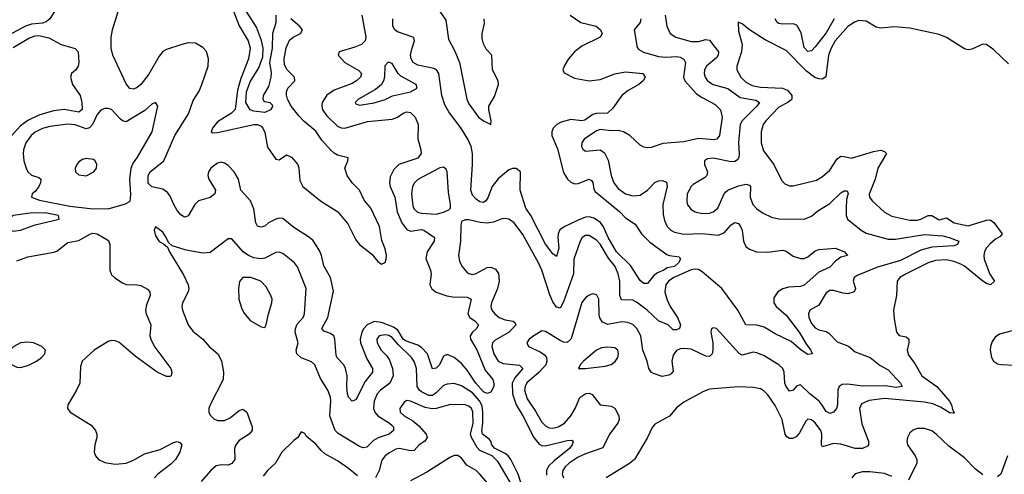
# Model space of a CAD drawing. Header units: inches. Extents: x 1694797 to 1849917, y 907313 to 1017959.
# Tile 726 of 834: x 1794345 to 1799748, y 986668 to 989166. Entities that reach past the tile are written whole.
import ezdxf

# ---------------------------------------------------------------- set-up
doc = ezdxf.new("R2010")
doc.units = ezdxf.units.IN
doc.header["$MEASUREMENT"] = 0
doc.layers.add('B7998', color=7, linetype='Continuous')

msp = doc.modelspace()

# ---------------------------------------------------------------- linework, layer by layer
at = {"layer": 'B7998', "color": 5}
for points, elevation in [([(1794310, 989480.1), (1794390, 989477.5), (1794415.6, 989470), (1794433.8, 989450), (1794438.3, 989430), (1794436.9, 989390), (1794441.2, 989381.2), (1794470, 989352.2), (1794501.8, 989310), (1794553.5, 989290), (1794565.6, 989270), (1794560.4, 989250), (1794510.1, 989169.9), (1794490, 989153.3), (1794470, 989145.7), (1794410, 989140.4), (1794377.3, 989130), (1794281.5, 989078.5)], 620), ([(1795495.7, 989270), (1795550, 989131.7), (1795599, 989050), (1795610.3, 989010), (1795600.3, 988950), (1795557.9, 988842.1), (1795541.2, 988778.8), (1795527.7, 988672.3), (1795507.9, 988652.1), (1795430, 988603.8), (1795402.4, 988570), (1795395.6, 988550), (1795405.1, 988545.1), (1795430, 988545.2), (1795630, 988590.8), (1795650, 988589.5), (1795670, 988580.4), (1795679.7, 988570), (1795690, 988546.2), (1795704.7, 988464.7), (1795750, 988399.8), (1795770, 988396), (1795810, 988423.1), (1795836.4, 988410), (1795871.5, 988370), (1795877.5, 988350), (1795882.7, 988282.7), (1795898.4, 988250), (1795995, 988170), (1796090.9, 988110.9), (1796145, 988045), (1796190, 987956.2), (1796209.4, 987930), (1796277.7, 987877.7), (1796310, 987838), (1796330, 987823.5), (1796350, 987832.3), (1796356.9, 987850), (1796357.5, 987870), (1796350, 987907.7), (1796332.7, 987952.7), (1796320.1, 988030), (1796271.3, 988130), (1796234.6, 988174.6), (1796210.1, 988230), (1796169.3, 988269.3), (1796142.6, 988310), (1796129.6, 988350), (1796145.8, 988390), (1796147, 988407), (1796090, 988421.9), (1796070, 988432.5), (1796050, 988450.9), (1796003.8, 988503.8), (1795970, 988552.5), (1795905.8, 988605.8), (1795877.1, 988637.1), (1795835, 988690), (1795814.7, 988730), (1795809.6, 988750.4), (1795808.7, 988770), (1795815.9, 988790), (1795855.2, 988830), (1795853.4, 988850), (1795812.3, 988890), (1795798.4, 988918.4), (1795796.1, 988950), (1795808.3, 989011.7), (1795826.1, 989053.9), (1795845.8, 989070), (1795885.8, 989090), (1795897.1, 989110), (1795880.1, 989130), (1795832.8, 989170)], 580), ([(1795751, 989190), (1795750.9, 989149.1), (1795733.2, 989090), (1795731.4, 989010), (1795716.4, 988930), (1795725.6, 988874.4), (1795724.2, 988850), (1795710, 988799), (1795680.7, 988750), (1795678.8, 988730), (1795682.5, 988722.5), (1795690, 988716), (1795718, 988710), (1795730, 988698), (1795732, 988688), (1795722, 988670), (1795690, 988655.4), (1795630, 988662.4), (1795610, 988669.8), (1795586, 988710), (1795589.9, 988769.9), (1795610, 988823.9), (1795658.1, 988901.9), (1795678.7, 988961.3), (1795681.5, 989010), (1795672, 989052), (1795644.3, 989124.3), (1795576.9, 989230)], 560), ([(1796221.9, 989190), (1796244.6, 989070), (1796240.5, 989050), (1796221.2, 989030), (1796185.1, 989014.9), (1796098.4, 988990), (1796093.1, 988970), (1796128.6, 988930), (1796206, 988886), (1796220.2, 988870), (1796215.7, 988850), (1796194.3, 988830), (1796170, 988815.6), (1796070, 988778.9), (1796030, 988750.9), (1796004.2, 988710), (1796002.4, 988690), (1796007.7, 988670), (1796030, 988638.4), (1796090, 988581.5), (1796110, 988571.2), (1796130, 988569.2), (1796253.7, 988606.3), (1796390, 988619.9), (1796418.4, 988630), (1796450, 988652.7), (1796470, 988660.1), (1796490, 988656), (1796514.9, 988630), (1796531.9, 988590), (1796530.6, 988510.6), (1796547, 988450), (1796547.7, 988430), (1796530, 988405.3), (1796426.5, 988370), (1796397.7, 988342.3), (1796378.3, 988301.7), (1796374.8, 988270), (1796377.5, 988250), (1796404.6, 988190), (1796416.5, 988110), (1796441.7, 988050), (1796470, 988012.5), (1796490, 988004.4), (1796550, 988013.1), (1796563.1, 988010), (1796620.9, 987970), (1796619.2, 987950), (1796581.9, 987890), (1796573.7, 987853.6), (1796599.5, 987790), (1796602.9, 987770), (1796595.9, 987710), (1796607.3, 987687.3), (1796630, 987669.3), (1796689, 987649), (1796722.6, 987642.6), (1796800.7, 987640.7), (1796822, 987630), (1796803.7, 987550), (1796814.4, 987530), (1796845.3, 987510), (1796863.2, 987490), (1796852.4, 987470), (1796830.2, 987450), (1796817, 987430), (1796818.7, 987410), (1796853.1, 987353.1), (1796900, 987240), (1796940.9, 987190), (1796947.8, 987170), (1796946.9, 987150), (1796930, 987120.5), (1796910, 987111.9), (1796890, 987121.2), (1796847.8, 987170), (1796800.6, 987240.6), (1796770, 987277.5), (1796730, 987309.3), (1796690, 987325.8), (1796670, 987318.2), (1796649.3, 987270), (1796630, 987251.6), (1796610, 987247.8), (1796583.8, 987330), (1796550, 987366), (1796530, 987377.7), (1796461.9, 987401.9), (1796450, 987411.2), (1796419.7, 987459.7), (1796396.7, 987476.7), (1796330, 987501.7), (1796290, 987507.6), (1796252.4, 987490), (1796234.1, 987470), (1796223.4, 987450), (1796212.9, 987410), (1796216, 987390), (1796250, 987302), (1796281, 987250), (1796281.5, 987230), (1796240.9, 987179.1), (1796190, 987076.9), (1796170, 987071.1), (1796150, 987093), (1796144.9, 987110), (1796140.4, 987150), (1796142.7, 987210), (1796133.2, 987250), (1796123.8, 987270), (1796087.6, 987307.6), (1796082.1, 987322.1), (1796074.1, 987410), (1796068.7, 987428.7), (1796050, 987442.6), (1796014.6, 987454.6), (1796003.7, 987470), (1796035.2, 987530), (1796066.3, 987673.7), (1796050.4, 987750.4), (1796013.6, 987813.6), (1796001.1, 987870), (1795990, 987897.7), (1795953.8, 987953.8), (1795930, 987973.7), (1795850, 988023.9), (1795790, 988073), (1795770, 988075.6), (1795750, 988070.6), (1795711.4, 988050), (1795690, 988032.2), (1795670, 988025.7), (1795650, 988032), (1795640.2, 988050), (1795630, 988127), (1795612.5, 988170), (1795558.3, 988230), (1795545.1, 988290), (1795522.4, 988330), (1795490, 988365.1), (1795470, 988378.2), (1795450, 988382.4), (1795430, 988376.8), (1795393.8, 988350), (1795381.7, 988330), (1795377.1, 988310), (1795382.3, 988290), (1795420.3, 988230), (1795416.4, 988210), (1795390.1, 988189.8), (1795326.5, 988170), (1795306.2, 988150), (1795270, 988088), (1795257, 988083), (1795250, 988081.5), (1795230, 988093.8), (1795210, 988118.5), (1795190.3, 988150.3), (1795170, 988200.5), (1795157.3, 988217.3), (1795130, 988234.7), (1795070, 988247.8), (1795050, 988268.5), (1795049.9, 988310), (1795060.5, 988330), (1795135.8, 988390), (1795197.3, 988530), (1795271.1, 988648.9), (1795297.3, 988722.7), (1795330, 988773.4), (1795345.4, 988810), (1795379.9, 988910), (1795381.5, 988950), (1795370, 988991.3), (1795350, 989013.7), (1795310, 989036.8), (1795270, 989038.2), (1795230, 989027.9), (1795150, 989002.4), (1795130, 988990.9), (1795110, 988964.7), (1795053.9, 988866.1), (1795010.7, 988810), (1794990, 988793.4), (1794970, 988783.9), (1794950, 988787.1), (1794930, 988813.5), (1794856.3, 988970), (1794847.4, 989010), (1794846.8, 989070), (1794854.5, 989110), (1794886.4, 989210)], 620), ([(1797365.3, 989190), (1797423.7, 989150), (1797508.5, 989130), (1797531.5, 989110), (1797541.1, 989090), (1797530.3, 989070), (1797430, 989020.2), (1797388.8, 988990), (1797356.8, 988950), (1797332.4, 988910), (1797324.7, 988890), (1797333.3, 988873.3), (1797390, 988844.3), (1797470, 988829), (1797530, 988836.3), (1797610, 988868.5), (1797670, 988879.2), (1797764, 988870), (1797777.8, 988850), (1797766, 988830), (1797742.2, 988810), (1797683.1, 988776.9), (1797649.8, 988750.2), (1797600.6, 988679.4), (1797570, 988652.7), (1797510, 988650.5), (1797490, 988645), (1797446, 988614), (1797430, 988611), (1797370, 988616.7), (1797316.9, 988603.1), (1797292.2, 988590), (1797272.9, 988570), (1797264.7, 988550), (1797264.6, 988530), (1797295.7, 988455.7), (1797330, 988326), (1797350.2, 988290), (1797370, 988273.2), (1797390, 988264.6), (1797410, 988265.1), (1797470, 988290.1), (1797483, 988283), (1797490, 988270.6), (1797495, 988235), (1797502.9, 988222.9), (1797638.3, 988110), (1797670, 988076.8), (1797723.2, 988043.2), (1797758, 987990), (1797802.9, 987942.9), (1797896.5, 987876.5), (1797910.3, 987870.3), (1797963, 987863), (1797970.2, 987850), (1797960.7, 987830), (1797939, 987810), (1797897.2, 987802.8), (1797880.3, 987790), (1797845.2, 987774.8), (1797822.1, 987757.9), (1797790, 987716.1), (1797770, 987717.4), (1797750, 987734), (1797696, 987816), (1797619.6, 987890), (1797573.5, 987970), (1797548.6, 988028.6), (1797532, 988052), (1797496.3, 988076.3), (1797470, 988082.6), (1797450, 988080.1), (1797410, 988064.5), (1797332, 988028), (1797308.8, 988011.2), (1797299.6, 987990), (1797297.7, 987970), (1797303, 987910), (1797290, 987865.1), (1797270, 987879.3), (1797230, 987932.5), (1797150.3, 988090), (1797123.2, 988130), (1797092.3, 988230), (1797092.8, 988330), (1797070, 988348.5), (1797050, 988348.7), (1797030, 988341.4), (1796970, 988292.4), (1796937, 988250), (1796913.6, 988186.4), (1796902.3, 988170), (1796890, 988162), (1796870, 988165.8), (1796850, 988179.8), (1796830, 988201.8), (1796819.9, 988230), (1796829.4, 988370), (1796829.4, 988430), (1796823.2, 988470), (1796804.9, 988510), (1796770, 988566.8), (1796700.2, 988660.2), (1796677.5, 988697.5), (1796661.6, 988750), (1796645.9, 988870), (1796632.3, 988890), (1796617.9, 988897.9), (1796530, 988916.4), (1796505.2, 988930), (1796493.2, 988950), (1796490.4, 988970), (1796496.4, 989003.6), (1796512.2, 989050), (1796507.8, 989067.8), (1796418.3, 989098.2), (1796404.5, 989110), (1796393.6, 989130), (1796392.6, 989170)], 620), ([(1796650.5, 989210), (1796682.7, 989162.7), (1796698, 989058), (1796733.6, 988993.6), (1796759.2, 988930), (1796799, 988730), (1796810, 988703.4), (1796863.4, 988630), (1796890, 988609.3), (1796930, 988589.8), (1796933, 988610), (1796919, 988670), (1796919.5, 988690), (1796950, 988743.7), (1796973, 988810), (1796970.4, 988830), (1796940.3, 988890), (1796935.3, 988970), (1796904.5, 989004.5), (1796890, 989033.4), (1796882.2, 989062.2), (1796882.4, 989090), (1796895, 989145), (1796894.3, 989170)], 580), ([(1797887, 989190), (1797896.6, 989130), (1797915.3, 989090), (1797946.4, 989070), (1798030, 989046.2), (1798070, 989046.4), (1798110, 989057.4), (1798130, 989052.8), (1798179.8, 988990), (1798178.3, 988970), (1798170, 988957.7), (1798113.7, 988910), (1798102.9, 988890), (1798100.8, 988870), (1798105.8, 988850), (1798119.4, 988830), (1798150, 988809.1), (1798230, 988788.1), (1798298.1, 988738.1), (1798384.3, 988724.3), (1798404.7, 988710), (1798390.1, 988690), (1798309.8, 988610.2), (1798299.4, 988590), (1798288.8, 988491.2), (1798293.2, 988426.8), (1798291.5, 988408.5), (1798284.1, 988395.9), (1798270, 988386.1), (1798250, 988385.5), (1798150, 988405.8), (1798119.4, 988400.6), (1798103.7, 988390), (1798102.8, 988370), (1798119.1, 988330), (1798115.3, 988310), (1798102.3, 988297.7), (1798039.7, 988260.3), (1798029.4, 988250), (1798008.6, 988210), (1798005.2, 988165.2), (1798010, 988148.7), (1798030, 988123.9), (1798050.8, 988110.8), (1798090, 988101.6), (1798130, 988102.7), (1798150, 988109.4), (1798175.5, 988130), (1798209.8, 988210), (1798219.1, 988220.9), (1798231.3, 988230), (1798290, 988252.7), (1798330, 988262.3), (1798350, 988256.9), (1798356.1, 988250), (1798353, 988190), (1798368.8, 988150), (1798390, 988126.7), (1798423.8, 988103.8), (1798470, 988081.7), (1798510, 988072.4), (1798650, 988070.2), (1798690, 988086), (1798724, 988116), (1798790, 988155.6), (1798850, 988215), (1798870, 988226.3), (1798885.5, 988225.5), (1798890.9, 988210.9), (1798882.6, 988177.4), (1798879.9, 988130), (1798881, 988090), (1798887, 988070), (1798961.8, 988010), (1798990, 987992.9), (1799110, 987959.3), (1799150, 987960.3), (1799310, 987985.1), (1799410, 987977.8), (1799444.9, 987970), (1799498.5, 987950), (1799490.3, 987930), (1799470, 987923.7), (1799350, 987916.6), (1799290, 987899.6), (1799177.4, 987842.6), (1799052.8, 987807.2), (1798940.3, 987759.7), (1798924.2, 987750), (1798918, 987730), (1798931, 987690), (1798923.6, 987670), (1798890, 987659.9), (1798862.8, 987662.8), (1798810, 987678.1), (1798790, 987678.4), (1798770, 987665.1), (1798730, 987597.8), (1798681.1, 987570), (1798673, 987550), (1798675.9, 987530), (1798690, 987496.5), (1798710, 987473.5), (1798730, 987462.1), (1798770, 987452.7), (1798784.6, 987444.6), (1798830, 987397.1), (1798892.9, 987372.9), (1798930, 987340.6), (1799012.2, 987310), (1799066.8, 987266.8), (1799110, 987242.3), (1799177.8, 987170), (1799188.2, 987150), (1799155, 987145), (1799093.7, 987153.7), (1798970, 987152.1), (1798890, 987164.5), (1798858.4, 987161.6), (1798842.2, 987150), (1798833.8, 987130), (1798833.1, 987050), (1798827.1, 987030), (1798810, 987010.6), (1798790, 987002.8), (1798770, 987012.7), (1798749.2, 987049.2), (1798731.3, 987070), (1798680.3, 987110), (1798630, 987160.4), (1798610, 987153.7), (1798590, 987131.2), (1798570, 987124.4), (1798550, 987151.1), (1798543.2, 987170), (1798539.5, 987230), (1798533.5, 987250), (1798510.9, 987270), (1798430, 987318.7), (1798390, 987335.9), (1798370, 987339), (1798310, 987323.7), (1798292.5, 987332.5), (1798168, 987470), (1798150, 987474), (1798142.8, 987470), (1798139.1, 987460.9), (1798137.1, 987450), (1798148.5, 987390), (1798149.3, 987350), (1798144.4, 987330), (1798130, 987316.4), (1798110, 987318.4), (1798030, 987356), (1797990, 987360.4), (1797970, 987357.5), (1797950, 987349.1), (1797930, 987323.5), (1797924.2, 987290), (1797930, 987235.3), (1797919.3, 987220.7), (1797906.6, 987213.4), (1797870, 987206.4), (1797822.6, 987222.6), (1797809.8, 987230), (1797797.3, 987250), (1797788.4, 987290), (1797764.5, 987350), (1797752.9, 987430), (1797732.4, 987470), (1797710, 987491.5), (1797683, 987503), (1797650, 987505.5), (1797572.3, 987492.3), (1797544, 987504), (1797528.7, 987528.7), (1797525, 987545), (1797523.1, 987630), (1797512.9, 987652.9), (1797498.9, 987658.9), (1797490, 987660.5), (1797470, 987652.8), (1797450, 987637.2), (1797430, 987612.3), (1797375.3, 987424.7), (1797369.5, 987410.5), (1797350, 987392.7), (1797330, 987394.5), (1797310, 987402.9), (1797230, 987452.1), (1797210, 987456.9), (1797165.7, 987430), (1797141.1, 987410), (1797127.4, 987390), (1797138, 987370), (1797201.6, 987341.6), (1797224.5, 987324.5), (1797235, 987310), (1797238.4, 987290), (1797231.4, 987270), (1797195, 987230), (1797128.7, 987171.3), (1797118, 987150), (1797115.9, 987130), (1797130, 987083.2), (1797175.9, 987015.9), (1797210, 986955.8), (1797230, 986934.1), (1797250, 986923.4), (1797270, 986921.9), (1797300.4, 986930), (1797334.5, 986950), (1797370, 986990.2), (1797393.3, 987030), (1797419.1, 987090), (1797451.8, 987111.8), (1797470, 987114.2), (1797486.6, 987106.6), (1797530.2, 987050.2), (1797590, 987042.9), (1797610, 987032.8), (1797632.8, 986990), (1797635.2, 986970), (1797628.1, 986950), (1797582.3, 986890), (1797545.6, 986814.4), (1797450, 986781.9), (1797410, 986762.5), (1797359.8, 986730), (1797338.4, 986710), (1797325.8, 986690), (1797321.4, 986670), (1797329.4, 986650)], 660), ([(1797753.4, 989170), (1797749.3, 989150), (1797716.3, 989110), (1797733.7, 989013.7), (1797742.3, 989002.3), (1797767.3, 988987.3), (1797850, 988964.2), (1797890, 988959.1), (1797950, 988963.2), (1797970, 988960.2), (1797989.4, 988949.4), (1797998.4, 988930), (1797988.2, 988850), (1797994.2, 988830), (1798059.2, 988759.2), (1798090, 988737.5), (1798160.8, 988700.7), (1798191, 988670), (1798200.1, 988630), (1798184.7, 988530), (1798170.4, 988509.6), (1798154.5, 988505.5), (1798070, 988512.3), (1797990, 988494), (1797875, 988485), (1797810, 988463.7), (1797790, 988461.7), (1797770, 988465), (1797750, 988476.8), (1797693.7, 988530), (1797659.1, 988550), (1797630, 988557.3), (1797590, 988555.6), (1797530, 988562.6), (1797510, 988554.5), (1797443.1, 988510), (1797428.9, 988490), (1797427.4, 988470), (1797434.7, 988454.7), (1797450, 988444.2), (1797530, 988450.9), (1797554.8, 988434.8), (1797574.5, 988394.5), (1797590.6, 988310.6), (1797606, 988270), (1797630, 988238), (1797670, 988209.5), (1797710, 988197.5), (1797750, 988201.2), (1797790, 988228.7), (1797830, 988271), (1797850, 988279.8), (1797870, 988281.7), (1797893.4, 988273.4), (1797898, 988250), (1797873.7, 988150), (1797875.2, 988095.2), (1797883, 988063), (1797898.4, 988030), (1797917.8, 988010), (1797938.6, 987998.6), (1797990, 987987.9), (1798088.6, 987991.4), (1798177.1, 987982.9), (1798210, 987995.7), (1798250, 988038.4), (1798270, 988052.2), (1798290, 988045.7), (1798300.2, 988030), (1798308.7, 988008.7), (1798317.5, 987950), (1798330, 987919.5), (1798350, 987905.2), (1798387.3, 987890), (1798450, 987889.4), (1798530, 987900.2), (1798550, 987893.6), (1798590, 987866.5), (1798630, 987853.2), (1798650, 987854.2), (1798670, 987863.6), (1798710, 987896.9), (1798730, 987904.2), (1798822, 987910), (1798870.4, 987890), (1798886.8, 987870), (1798850, 987860.4), (1798820.9, 987839.1), (1798790, 987805.5), (1798730, 987779.1), (1798650, 987706.8), (1798630, 987700.8), (1798563.1, 987696.9), (1798532, 987688), (1798504.6, 987670), (1798482.8, 987637.2), (1798483.5, 987610), (1798496.2, 987590), (1798550, 987543.2), (1798622.8, 987450), (1798662, 987382), (1798686.4, 987350), (1798692.7, 987330), (1798670, 987326.6), (1798633.3, 987350), (1798577.8, 987397.8), (1798490, 987439.8), (1798430, 987476.4), (1798390, 987487.5), (1798330, 987489.7), (1798286.4, 987570), (1798197.5, 987690), (1798090, 987781.2), (1798070, 987793.2), (1798050, 987796.3), (1798030, 987792), (1797935, 987750), (1797905, 987730), (1797890.7, 987710), (1797884.9, 987670), (1797895.7, 987630), (1797914, 987590), (1797955.5, 987530), (1797970.7, 987490), (1797964.9, 987470), (1797950, 987462.2), (1797930, 987462), (1797903.5, 987490), (1797850, 987512.5), (1797787.9, 987570), (1797730, 987615), (1797710, 987625.2), (1797646.9, 987626.9), (1797638.6, 987650), (1797637.4, 987730), (1797628.4, 987770), (1797612.8, 987810), (1797576.5, 987856.5), (1797530, 987932.3), (1797510, 987955.3), (1797470, 987979.8), (1797450, 987979.8), (1797432.2, 987970), (1797420.2, 987950), (1797386, 987850), (1797384.4, 987770), (1797330, 987615.4), (1797310, 987581.7), (1797290, 987586.4), (1797270, 987615.1), (1797254, 987654), (1797210.4, 987790), (1797192.6, 987830), (1797105.2, 987985.2), (1797058.2, 988050), (1797030, 988070.8), (1797010, 988074.6), (1796990, 988071.5), (1796945.7, 988054.3), (1796910, 988048.9), (1796871.3, 988051.3), (1796810, 988066.2), (1796790, 988066.3), (1796770, 988057.2), (1796765.1, 988034.9), (1796764.2, 987950), (1796752.3, 987870), (1796758.6, 987838.6), (1796771, 987811), (1796799, 987779), (1796810, 987771.4), (1796830, 987767), (1796850, 987771), (1796910, 987804.3), (1796930, 987806.7), (1796956.2, 987796.2), (1796972, 987772), (1796976.1, 987730), (1796966.6, 987690), (1796933.2, 987610), (1796930.8, 987590), (1796936.1, 987570), (1796951.6, 987550), (1796976.3, 987530), (1797010, 987516.9), (1797052.7, 987510), (1797062.4, 987502.4), (1797067.5, 987490), (1797031.3, 987448.7), (1796953.8, 987406.2), (1796939.5, 987390), (1796935.3, 987370), (1796946.1, 987330), (1796971.2, 987290), (1796997.6, 987277.6), (1797088.3, 987268.4), (1797105.2, 987250), (1797061.6, 987198.4), (1797047.3, 987170), (1797049.4, 987110), (1797069.5, 987050), (1797106.8, 986990), (1797166.5, 986870), (1797195, 986835), (1797210, 986826.4), (1797230, 986825.4), (1797350, 986855), (1797375.3, 986855.3), (1797381.6, 986850), (1797376.8, 986830), (1797361.7, 986810), (1797277.1, 986742.9), (1797247.3, 986712.7), (1797236.4, 986690), (1797235.3, 986664.7)], 640), ([(1799770, 988923.9), (1799690, 989000.3), (1799650, 989028.6), (1799630, 989030.9), (1799570, 989004.4), (1799550, 989000.8), (1799530, 989004.8), (1799430, 989067), (1799390, 989083.7), (1799230, 989119.9), (1799145.6, 989125.6), (1799070, 989118.3), (1799045, 989125), (1798990, 989157.7), (1798950, 989161.8), (1798930, 989154.6), (1798890, 989128.2), (1798820.4, 989050), (1798798.1, 989010), (1798782.9, 988970), (1798768.1, 988851.9), (1798750, 988838.1), (1798730, 988840.3), (1798708.8, 988848.8), (1798662.1, 988882.1), (1798550, 988996.8), (1798434.9, 989054.9), (1798349.6, 989109.6), (1798310, 989142.7), (1798287.7, 989152.3), (1798290, 989102), (1798310.3, 989030), (1798306.2, 988990), (1798280.6, 988910), (1798280.9, 988890), (1798302.1, 988850), (1798330, 988823.3), (1798364.3, 988804.3), (1798410, 988795.4), (1798530.4, 988790.4), (1798557.8, 988777.8), (1798582.4, 988750), (1798582.5, 988730), (1798576.8, 988723.2), (1798560.2, 988710), (1798510, 988684.4), (1798438.6, 988610), (1798425.2, 988590), (1798412.8, 988550), (1798413.7, 988490), (1798426, 988446), (1798482.8, 988370), (1798525.1, 988285.1), (1798544, 988264), (1798570, 988252.8), (1798590, 988252.3), (1798716.5, 988283.5), (1798750, 988304.7), (1798790, 988339.7), (1798830, 988400.8), (1798850, 988415.5), (1798870, 988415), (1798910, 988404.4), (1799030, 988442.1), (1799070, 988448.4), (1799090, 988441.7), (1799100.9, 988430), (1799053.5, 988350), (1799039.8, 988290), (1799007, 988207), (1799008.9, 988190), (1799022.6, 988170), (1799090, 988108), (1799130, 988086.2), (1799230, 988065.1), (1799270, 988064.8), (1799290, 988070.1), (1799330, 988090.6), (1799350, 988090.7), (1799390, 988066.8), (1799430, 988077.3), (1799472.9, 988050), (1799550, 988033.9), (1799650, 988065.4), (1799670, 988065.9), (1799690, 988051.8), (1799735.3, 987990), (1799724.8, 987975.2), (1799699, 987961), (1799670, 987934.7), (1799648.3, 987910), (1799638.2, 987890), (1799634.6, 987870), (1799637.5, 987850), (1799668.3, 987768.3), (1799693.8, 987730), (1799672.2, 987710), (1799650, 987716.2), (1799630, 987728.7), (1799530, 987811), (1799510, 987822.9), (1799470, 987838.2), (1799430, 987846.4), (1799370, 987843.8), (1799330, 987831), (1799208.5, 987770), (1799174.9, 987750), (1799159.5, 987730), (1799156.1, 987650), (1799140.2, 987570), (1799143.1, 987523.1), (1799156.5, 987450), (1799171.5, 987431.5), (1799210, 987423.6), (1799223.6, 987410), (1799223.8, 987390), (1799215.1, 987350), (1799222.5, 987322.5), (1799257, 987277), (1799294.5, 987210), (1799378.4, 987150), (1799446.5, 987070), (1799458.2, 987050), (1799463.7, 987023.7), (1799472.3, 987007.7), (1799470, 987002), (1799466.8, 987006.8), (1799450, 987004.4), (1799397.3, 987037.3), (1799355.1, 987055.1), (1799310, 987064.8), (1799090, 987084.1), (1799005.7, 987074.3), (1798964.2, 987055.8), (1798953.2, 987030), (1798965.8, 986945.8), (1799002.2, 986850), (1799003.3, 986830), (1798997.2, 986822.7), (1798970, 986810.3), (1798930, 986809.9), (1798850, 986833.5), (1798810, 986838.4), (1798750, 986819.7), (1798744.2, 986830), (1798746.7, 986890), (1798740.2, 986910), (1798710, 986950.6), (1798690, 986967.2), (1798670, 986970.8), (1798659.4, 986960.6), (1798623.8, 986896.2), (1798605, 986875), (1798585.9, 986865.9), (1798570, 986865.7), (1798554.1, 986874.1), (1798544.7, 986890), (1798528.7, 986970), (1798490, 987046.9), (1798450, 987104.4), (1798430, 987124.7), (1798410, 987137.2), (1798370, 987145), (1798290, 987149), (1798130, 987135.5), (1798097.4, 987122.6), (1797990, 987065.1), (1797950, 987034.3), (1797910, 986987.1), (1797830, 986944.2), (1797815, 986925), (1797790.2, 986870), (1797718, 986750), (1797691.6, 986728.4), (1797563.1, 986650)], 680), ([(1798814, 989170), (1798770, 989093.1), (1798710, 989016.8), (1798690, 988994.5), (1798670, 988990.7), (1798650, 989012.3), (1798632.8, 989092.8), (1798610, 989134.8), (1798590, 989143.6), (1798530, 989140.2), (1798510, 989144.3), (1798501.4, 989150), (1798490.6, 989170)], 660), ([(1794310, 989013), (1794395.4, 989064.6), (1794430, 989077.3), (1794450, 989079.5), (1794506, 989066), (1794573, 989030), (1794650, 989008), (1794666.2, 988990), (1794670.1, 988929.9), (1794666, 988910), (1794651.2, 988888.8), (1794630.3, 988870), (1794623.5, 988850), (1794635, 988810), (1794677.5, 988750), (1794686.6, 988710), (1794688, 988672), (1794670, 988657.9), (1794590, 988672.2), (1794530, 988665.7), (1794450, 988640.7), (1794390, 988611.7), (1794350, 988583.1), (1794265.1, 988490)], 620), ([(1794330, 987842), (1794390, 987864), (1794532.1, 987887.9), (1794550, 987894.8), (1794610, 987941.1), (1794670, 987953.7), (1794730, 987987.8), (1794747.6, 987992.4), (1794770.2, 987990), (1794832.2, 987952.2), (1794840.2, 987930), (1794840.7, 987790), (1794850, 987764.4), (1794867, 987747), (1794910, 987719.6), (1794930, 987711.6), (1794990, 987710.2), (1795010, 987704.9), (1795046.2, 987686.2), (1795060.3, 987670), (1795061.8, 987650), (1795040.7, 987599.3), (1795036.3, 987570), (1795039, 987550), (1795064.3, 987490), (1795059.3, 987430), (1795066.3, 987406.3), (1795087.3, 987367.3), (1795173.8, 987250), (1795179.6, 987230), (1795176.4, 987210), (1795170, 987205.4), (1795150, 987205.5), (1795100.3, 987230), (1794978.4, 987318.4), (1794890, 987395), (1794870, 987402.6), (1794850, 987403.4), (1794830, 987398.2), (1794753.7, 987350), (1794687.7, 987290), (1794678.4, 987261.6), (1794675.3, 987170), (1794658, 987130), (1794608.9, 987050), (1794607.4, 987030), (1794623, 987010), (1794738, 986938), (1794762, 986910), (1794768.9, 986890), (1794767.8, 986870), (1794756.9, 986830), (1794754, 986790), (1794761.7, 986770), (1794778.7, 986750), (1794813.3, 986733.2), (1794870, 986725.2), (1794930, 986730.1), (1794970, 986746), (1795030, 986780.3), (1795116, 986804), (1795190, 986843.5), (1795210, 986848.9), (1795223.6, 986843.6), (1795234.6, 986830), (1795224.1, 986790), (1795200.2, 986750), (1795175.2, 986724.8), (1795102.5, 986670), (1795085.9, 986650)], 620), ([(1797110, 986577.3), (1797079.7, 986670), (1797039.9, 986750), (1797025.9, 986770), (1797010, 986782.6), (1796951.3, 986811.3), (1796935.9, 986830), (1796930, 986850), (1796921, 986861), (1796884.7, 986890), (1796881.7, 986910), (1796887, 986950), (1796887.3, 987010), (1796883.1, 987043.1), (1796870.2, 987070), (1796830, 987115.9), (1796770, 987153.7), (1796730, 987166.5), (1796690, 987163.4), (1796670, 987155.8), (1796630, 987115.7), (1796610, 987101.8), (1796590, 987101.6), (1796550, 987120.9), (1796538.6, 987130), (1796527.1, 987150), (1796522.2, 987250), (1796510, 987288.3), (1796495.4, 987310), (1796421.1, 987381.1), (1796390, 987419.9), (1796370, 987431.7), (1796350, 987435.4), (1796317.6, 987430), (1796304.1, 987410), (1796307.3, 987390), (1796328.7, 987350), (1796359, 987319), (1796374.7, 987294.7), (1796391.4, 987250), (1796395, 987210), (1796375.4, 987170), (1796325.3, 987130), (1796307.4, 987110), (1796291.1, 987070), (1796286.9, 987030), (1796293.3, 987010), (1796309.8, 986989.8), (1796375.3, 986950), (1796390, 986936.3), (1796395.6, 986930), (1796395.9, 986910), (1796372.1, 986890), (1796311.8, 986868.2), (1796286.1, 986853.9), (1796250, 986817.6), (1796230, 986813.6), (1796210, 986820.7), (1796092.6, 986892.6), (1796076.5, 986910), (1796047.3, 986990), (1796052.5, 987070), (1796050, 987092.3), (1796035.8, 987130), (1795995.2, 987195.2), (1795964.7, 987270), (1795945.8, 987285.8), (1795889, 987309), (1795865.6, 987330), (1795863.2, 987350), (1795873.4, 987390), (1795856.9, 987450), (1795858, 987470), (1795867.6, 987492.4), (1795900.8, 987530), (1795909, 987550), (1795917.8, 987690), (1795870, 987807.8), (1795853.3, 987830), (1795790, 987880.7), (1795770, 987889), (1795750, 987886.6), (1795690, 987856.3), (1795667.6, 987852.4), (1795630, 987857.7), (1795600.9, 987870), (1795571.8, 987890), (1795510, 987961.3), (1795490, 987961.3), (1795390, 987887.4), (1795350, 987883.1), (1795259.5, 987899.5), (1795182.7, 987922.7), (1795161.2, 987941.2), (1795149.2, 987970), (1795130, 987998), (1795090, 988028), (1795082.8, 988010), (1795090, 987978), (1795110, 987947.3), (1795135.3, 987935.3), (1795156.9, 987916.9), (1795166.8, 987890), (1795243.6, 987763.6), (1795269.2, 987710), (1795272.9, 987690), (1795269.1, 987670.9), (1795238.7, 987610), (1795235.3, 987590), (1795238.7, 987570), (1795270.3, 987490), (1795294.5, 987454.5), (1795350, 987410.3), (1795385.7, 987370), (1795433.1, 987330), (1795452.6, 987292.6), (1795464.2, 987230), (1795462, 987190), (1795391.3, 987050), (1795384, 987030), (1795383.1, 987010), (1795390, 986994), (1795410, 986973.7), (1795430, 986963.9), (1795470, 986964.5), (1795500.8, 986979.2), (1795550, 987019.5), (1795570, 987026), (1795592, 987010), (1795620.3, 986930), (1795621.1, 986910), (1795604.9, 986890), (1795550, 986853.8), (1795531.1, 986830), (1795524.3, 986810), (1795525.3, 986750), (1795510, 986727.2), (1795490, 986718.7), (1795450, 986721.4), (1795424.2, 986715.8), (1795394.4, 986690), (1795340.7, 986630)], 640), ([(1799790, 987456.4), (1799720.9, 987439.1), (1799698, 987422), (1799682, 987398), (1799671.8, 987370), (1799670.3, 987349.7), (1799676.9, 987310), (1799688.5, 987290), (1799710, 987276), (1799730, 987271.5), (1799810, 987268)], 720), ([(1797050, 986602.9), (1796970, 986737.3), (1796937.6, 986770), (1796870, 986800.2), (1796855.7, 986815.7), (1796823.6, 986870), (1796818.5, 986890), (1796834, 986950), (1796832.3, 987012.3), (1796824.7, 987030), (1796810, 987043.7), (1796790, 987049.9), (1796710, 987052.6), (1796630, 987030.7), (1796609, 987029), (1796570, 987035), (1796490, 987070.5), (1796470, 987073.3), (1796454.7, 987065.3), (1796430.3, 987030), (1796433.8, 987010), (1796455.6, 986990), (1796501.9, 986961.9), (1796535, 986935), (1796576, 986890), (1796582, 986870), (1796568.9, 986851.1), (1796537.8, 986830), (1796510, 986799.8), (1796490, 986796.8), (1796429.6, 986810.4), (1796410, 986807.4), (1796370, 986785.6), (1796350, 986769.8), (1796333, 986747), (1796317.3, 986690), (1796297.2, 986650)], 660), ([(1799630, 986666.1), (1799590, 986696.4), (1799530, 986759.1), (1799442.5, 986822.5), (1799373.8, 986890), (1799350, 986907.6), (1799310, 986920.2), (1799270, 986919.5), (1799248.5, 986911.5), (1799230, 986896.8), (1799216.3, 986870), (1799212.8, 986850), (1799216.8, 986830), (1799258.7, 986770), (1799267.5, 986750), (1799268.7, 986730), (1799222.9, 986637)], 720), ([(1796199.4, 986659.4), (1796150, 986701.4), (1796090, 986741.8), (1796020.5, 986780.5), (1795998.7, 986798.7), (1795970, 986834), (1795917.6, 986877.6), (1795910, 986892.3), (1795890, 986902), (1795871.3, 986870), (1795850, 986855.1), (1795783.1, 986790), (1795748.7, 986730), (1795705.7, 986690), (1795681.5, 986658.5)], 660), ([(1796933.7, 986593.7), (1796870, 986668.7), (1796850, 986688.7), (1796798.9, 986718.9), (1796770, 986756.9), (1796750, 986771.6), (1796730, 986771.8), (1796710, 986763.6), (1796579.6, 986680.3), (1796490, 986633.1)], 680), ([(1799765, 986770), (1799728.4, 986670), (1799710, 986655.4)], 720), ([(1799130, 986656.7), (1799090, 986672.6), (1799010, 986682.7), (1798970, 986682.8), (1798930, 986670.6), (1798911.9, 986650)], 720)]:
    msp.add_lwpolyline(points, dxfattribs=dict(at, elevation=elevation))
for points, elevation in [([(1796367.9, 988932.1), (1796348.2, 988911.8), (1796346.2, 988850), (1796341.5, 988830), (1796330.2, 988809.8), (1796297.7, 988782.3), (1796204.4, 988730), (1796185.5, 988710), (1796190, 988702.8), (1796210, 988696.4), (1796290, 988708.6), (1796350, 988728), (1796391.7, 988748.3), (1796489.5, 988770), (1796526, 988790), (1796520.9, 988810), (1796435.8, 988855.8), (1796422.4, 988870), (1796390, 988924.2)], 640), ([(1795091.4, 988711.4), (1795070, 988702), (1795032.5, 988667.5), (1794930, 988604.8), (1794910, 988609.8), (1794898.5, 988618.5), (1794850, 988671.6), (1794830, 988678.7), (1794810, 988678.7), (1794790, 988668.2), (1794770, 988644.7), (1794744.5, 988590), (1794728.8, 988571.2), (1794710, 988565.3), (1794650, 988587.9), (1794610, 988592.7), (1794510, 988579.5), (1794470, 988567.5), (1794430, 988548.4), (1794407.9, 988530), (1794379.8, 988490), (1794365.9, 988450), (1794365, 988430), (1794368.7, 988390), (1794380.2, 988350), (1794390.2, 988330), (1794410, 988311.3), (1794450, 988299.6), (1794460.9, 988290), (1794459.7, 988270), (1794451, 988250), (1794430, 988222.6), (1794414, 988210), (1794410.6, 988190), (1794454.9, 988174.9), (1794621.1, 988141.1), (1794731.8, 988128.2), (1794830, 988127.2), (1794926.5, 988153.5), (1794951.3, 988168.7), (1794955, 988204.9), (1794950.5, 988290), (1794956.7, 988350), (1794966.5, 988373.5), (1794992.2, 988410), (1795072.2, 988550), (1795103.7, 988690)], 640), ([(1794710, 988402.4), (1794690, 988398), (1794670, 988385.6), (1794658.9, 988370), (1794650.3, 988350), (1794652.4, 988330), (1794670, 988314), (1794710, 988307.7), (1794752, 988330), (1794766.6, 988350), (1794769.4, 988370), (1794759.3, 988390), (1794750, 988397)], 660), ([(1796670, 988355.1), (1796650, 988351.1), (1796530, 988287.3), (1796511.1, 988270), (1796500.2, 988250), (1796495.9, 988210), (1796503.2, 988143.2), (1796510, 988125.2), (1796528.1, 988108.1), (1796550, 988102.6), (1796630, 988097.2), (1796670, 988108.7), (1796699.3, 988120.7), (1796709.3, 988130), (1796709.7, 988150), (1796698.4, 988218.4), (1796690.7, 988330.7), (1796684.9, 988344.9)], 640), ([(1794484.9, 988104.9), (1794402.4, 988102.4), (1794310, 988089.9), (1794285.5, 988070), (1794280.6, 988050), (1794283.4, 988023.4), (1794292.3, 988012.3), (1794310, 988004), (1794350, 988009.2), (1794430, 988038.9), (1794562.7, 988070), (1794559, 988090)], 640), ([(1795613.2, 987750), (1795570.3, 987749.7), (1795551.5, 987728.5), (1795545.3, 987690), (1795547.8, 987630), (1795562.6, 987582.6), (1795576.1, 987556.1), (1795610, 987513), (1795670, 987479.1), (1795690, 987474.8), (1795698.4, 987490), (1795709.7, 987550), (1795728.6, 987610), (1795729.8, 987630), (1795723.9, 987650), (1795698.1, 987698.1), (1795667.8, 987730)], 660), ([(1794390, 987394.7), (1794350, 987389.9), (1794313.8, 987370), (1794291.1, 987350), (1794281.8, 987330), (1794283.4, 987303.4), (1794290, 987286.4), (1794303.7, 987270), (1794330, 987256.5), (1794350, 987255.5), (1794390, 987265.8), (1794437.6, 987290), (1794465.1, 987310), (1794482.9, 987330), (1794487.3, 987350), (1794467, 987370), (1794422, 987390)], 620), ([(1797570, 987367.2), (1797537.2, 987362.8), (1797510, 987350.9), (1797439.5, 987290), (1797420.5, 987270), (1797412, 987250), (1797450, 987249.2), (1797557.3, 987262.7), (1797590, 987272.2), (1797612.3, 987287.7), (1797626.6, 987310), (1797631.4, 987330), (1797626.6, 987350), (1797610, 987362.7)], 680)]:
    msp.add_lwpolyline(points, close=True, dxfattribs=dict(at, elevation=elevation))

doc.saveas('drawing.dxf')
